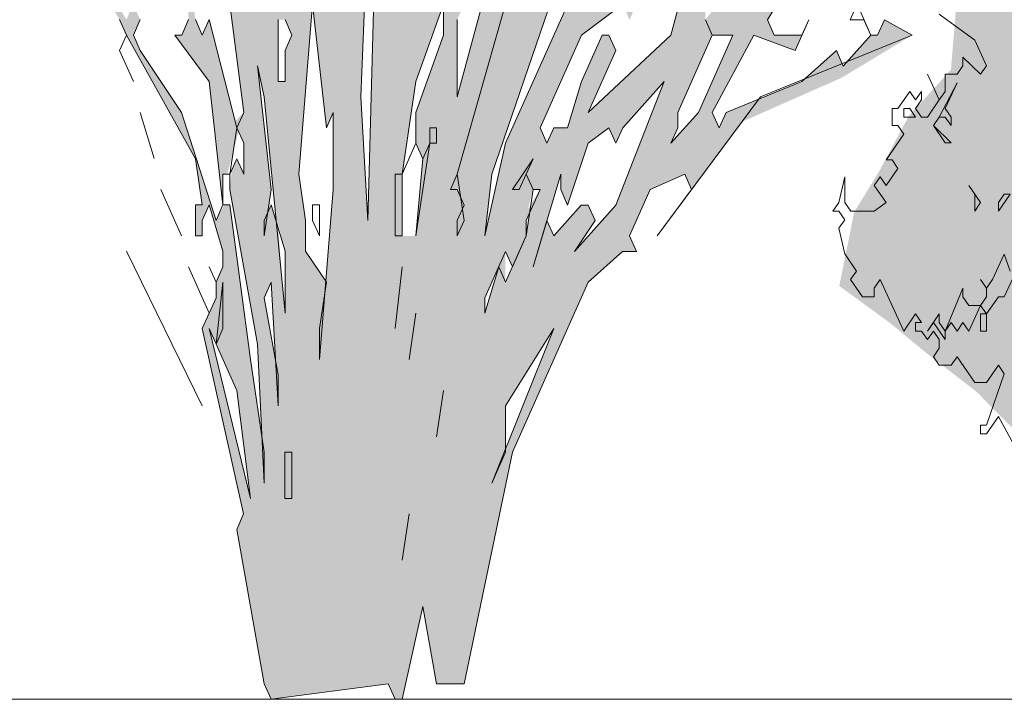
# Model space of a CAD drawing. Header units: metres. Extents: x -52 to 321, y -8 to 26.
# Tile 52 of 320: x -41.656 to -40.34, y 0 to 0.909. Entities that reach past the tile are written whole.
import ezdxf

# ---------------------------------------------------------------- set-up
doc = ezdxf.new("R2010")
doc.units = ezdxf.units.M
doc.header["$MEASUREMENT"] = 0
doc.linetypes.add('Strichlinie weit', pattern=[1.058333, 0.635, -0.423333])
for name, color, linetype in [('60 Auffüllung gesamt', 7, 'Continuous'), ('60 Pflanzen außen', 7, 'Continuous'), ('70 Kanal', 7, 'Continuous')]:
    doc.layers.add(name, color=color, linetype=linetype)

# ---------------------------------------------------------------- blocks, each defined once
blk = doc.blocks.new('Sträucher 27[12]_1', base_point=(-39.8733, 0))
at = {"layer": '60 Pflanzen außen', "linetype": 'Continuous', "lineweight": 0, "true_color": 0xffffff}
h = blk.add_hatch(color=7, dxfattribs=at)
h.paths.add_polyline_path([(-40.0433, 0), (-39.7955, 0), (-39.7614, 0.089), (-39.7342, 0.0462), (-39.6616, 0), (-39.6139, 0.0396), (-39.5413, 0), (-39.4937, 0.0363), (-39.5005, 0.0626), (-39.5073, 0.1448), (-39.4709, 0.1547), (-39.4551, 0.2369), (-39.4029, 0.2369), (-39.3779, 0.2993), (-39.3801, 0.4486), (-39.3574, 0.511), (-39.2803, 0.5044), (-39.2462, 0.5636), (-39.2621, 0.6228), (-39.253, 0.682), (-39.2167, 0.705), (-39.1773, 0.7937), (-39.2644, 0.9186), (-39.2439, 1.037), (-39.2666, 1.0797), (-39.2848, 1.1619), (-39.3487, 1.2737), (-39.3896, 1.2704), (-39.4168, 1.208), (-39.4736, 1.2343), (-39.4554, 1.2901), (-39.5348, 1.3559), (-39.6029, 1.3658), (-39.646, 1.3625), (-39.7096, 1.2803), (-39.6982, 1.3263), (-39.6823, 1.4282), (-39.7028, 1.4882), (-39.7777, 1.448), (-39.8185, 1.425), (-39.8571, 1.4882), (-39.9002, 1.4381), (-39.9433, 1.3757), (-39.9388, 1.3263), (-39.9297, 1.2409), (-39.9638, 1.2113), (-39.9887, 1.2968), (-40.0023, 1.3691), (-40.0387, 1.3494), (-40.0682, 1.2442), (-40.0999, 1.1521), (-40.1272, 1.231), (-40.1771, 1.2475), (-40.2588, 1.2113), (-40.286, 1.1114), (-40.3042, 1.0424), (-40.3973, 1.0062), (-40.4109, 0.8418), (-40.4676, 0.7794), (-40.5062, 0.7071), (-40.5403, 0.6512), (-40.5603, 0.5526), (-40.4926, 0.5032), (-40.445, 0.4638), (-40.3769, 0.4112), (-40.3247, 0.3586), (-40.2929, 0.3126), (-40.2612, 0.2008), (-40.1863, 0.2238), (-40.1114, 0.2271), (-40.0796, 0.1942), (-40.0456, 0.1416), (-40.0615, 0.0693)])
h.paths.add_polyline_path([(-39.7047, 0.2862), (-39.6162, 0.4275), (-39.5708, 0.4374), (-39.5776, 0.3881)], flags=0)
at = {"layer": '60 Pflanzen außen', "color": 8, "linetype": 'Continuous', "lineweight": 18}
for p, q in [((-40.4265, 0.9159), (-40.3791, 0.8815)), ((-40.3791, 0.8815), (-40.3633, 0.8472)), ((-40.3712, 0.8357), (-40.3949, 0.8586)), ((-40.3949, 0.8586), (-40.3949, 0.8472)), ((-40.3949, 0.8472), (-40.4028, 0.8357)), ((-40.3633, 0.8472), (-40.3712, 0.8357)), ((-40.4265, 0.8014), (-40.4423, 0.8357)), ((-40.4423, 0.8357), (-40.4265, 0.8014)), ((-40.4028, 0.8357), (-40.4186, 0.8357)), ((-40.4186, 0.8357), (-40.4186, 0.8128)), ((-40.4028, 0.8243), (-40.4265, 0.7785)), ((-40.4186, 0.7899), (-40.4028, 0.8243)), ((-40.466, 0.8128), (-40.4818, 0.79)), ((-40.4581, 0.8014), (-40.466, 0.8128)), ((-40.4502, 0.8128), (-40.4581, 0.8014)), ((-40.4502, 0.8014), (-40.4502, 0.8128)), ((-40.4186, 0.8128), (-40.4265, 0.8014)), ((-40.4581, 0.79), (-40.4502, 0.8014)), ((-40.4265, 0.8014), (-40.4423, 0.7785)), ((-40.4818, 0.79), (-40.4897, 0.79)), ((-40.4897, 0.79), (-40.4897, 0.7671)), ((-40.466, 0.79), (-40.4739, 0.79)), ((-40.4739, 0.79), (-40.4739, 0.7785)), ((-40.4739, 0.7785), (-40.4581, 0.7785)), ((-40.4581, 0.7785), (-40.466, 0.79)), ((-40.4502, 0.7785), (-40.4581, 0.79)), ((-40.4423, 0.7785), (-40.4502, 0.7785)), ((-40.4344, 0.7671), (-40.4265, 0.7785)), ((-40.4265, 0.7785), (-40.4344, 0.7671)), ((-40.4265, 0.7785), (-40.4186, 0.7785)), ((-40.4107, 0.7785), (-40.4186, 0.7899)), ((-40.4186, 0.7785), (-40.4107, 0.7671)), ((-40.4107, 0.7671), (-40.4107, 0.7785)), ((-40.4897, 0.7671), (-40.4818, 0.7671)), ((-40.4818, 0.7671), (-40.4739, 0.7556)), ((-40.4344, 0.7671), (-40.4107, 0.7442)), ((-40.4186, 0.7442), (-40.4344, 0.7671)), ((-40.4739, 0.7556), (-40.4976, 0.7213)), ((-40.4107, 0.7442), (-40.4186, 0.7442)), ((-40.4976, 0.7213), (-40.4897, 0.7213)), ((-40.4897, 0.7213), (-40.4818, 0.7098)), ((-40.5529, 0.6984), (-40.5609, 0.664)), ((-40.5529, 0.664), (-40.5529, 0.6984)), ((-40.5055, 0.6984), (-40.5134, 0.6869)), ((-40.4976, 0.6869), (-40.5055, 0.6984)), ((-40.4818, 0.7098), (-40.4976, 0.6869)), ((-40.5134, 0.6869), (-40.4976, 0.664)), ((-40.3712, 0.664), (-40.387, 0.6869)), ((-40.387, 0.6869), (-40.3791, 0.6755)), ((-40.3791, 0.6755), (-40.3791, 0.6526)), ((-40.3475, 0.6526), (-40.3317, 0.6755)), ((-40.3396, 0.6755), (-40.3475, 0.664)), ((-40.3317, 0.6755), (-40.3396, 0.6755)), ((-40.5609, 0.664), (-40.5688, 0.6526)), ((-40.545, 0.6526), (-40.5529, 0.664)), ((-40.4976, 0.664), (-40.5134, 0.6526)), ((-40.3791, 0.6526), (-40.3712, 0.664)), ((-40.3475, 0.664), (-40.3475, 0.6526)), ((-40.5688, 0.6526), (-40.5609, 0.6526)), ((-40.5609, 0.6526), (-40.553, 0.6411)), ((-40.5134, 0.6526), (-40.545, 0.6526)), ((-40.553, 0.6411), (-40.5609, 0.6297)), ((-40.5609, 0.6297), (-40.553, 0.5954)), ((-40.553, 0.5954), (-40.5372, 0.5725)), ((-40.3396, 0.5953), (-40.3554, 0.561)), ((-40.3317, 0.5724), (-40.3396, 0.5953)), ((-40.5372, 0.5725), (-40.5451, 0.561)), ((-40.3396, 0.5381), (-40.3238, 0.5724)), ((-40.5451, 0.561), (-40.5293, 0.5381)), ((-40.5134, 0.5496), (-40.5055, 0.561)), ((-40.5055, 0.561), (-40.4739, 0.4923)), ((-40.3633, 0.5495), (-40.3712, 0.561)), ((-40.3712, 0.561), (-40.3633, 0.5495)), ((-40.3554, 0.561), (-40.3633, 0.5495)), ((-40.5134, 0.5381), (-40.5134, 0.5496)), ((-40.3949, 0.5495), (-40.4186, 0.4923)), ((-40.3949, 0.5381), (-40.3949, 0.5495)), ((-40.3633, 0.5495), (-40.3633, 0.5381)), ((-40.5293, 0.5381), (-40.5134, 0.5381)), ((-40.387, 0.5266), (-40.3949, 0.5381)), ((-40.3633, 0.5381), (-40.3712, 0.5266)), ((-40.3633, 0.5152), (-40.3475, 0.5381)), ((-40.3475, 0.5381), (-40.3396, 0.5381)), ((-40.4739, 0.4923), (-40.4581, 0.5152)), ((-40.4581, 0.5152), (-40.4502, 0.5038)), ((-40.4265, 0.5152), (-40.4423, 0.4923)), ((-40.4265, 0.5038), (-40.4265, 0.5152)), ((-40.3712, 0.5266), (-40.387, 0.5266)), ((-40.387, 0.4923), (-40.3712, 0.5266)), ((-40.3712, 0.5266), (-40.3633, 0.5152)), ((-40.3633, 0.5152), (-40.3712, 0.5152)), ((-40.3712, 0.5152), (-40.3712, 0.4923)), ((-40.3633, 0.4923), (-40.3633, 0.5152)), ((-40.4502, 0.5038), (-40.4581, 0.5038)), ((-40.4581, 0.5038), (-40.4581, 0.4923)), ((-40.4423, 0.4923), (-40.4344, 0.5038)), ((-40.4344, 0.5038), (-40.4186, 0.4809)), ((-40.4186, 0.4923), (-40.4265, 0.5038)), ((-40.4186, 0.4923), (-40.4107, 0.5038)), ((-40.4107, 0.5038), (-40.4028, 0.4923)), ((-40.4028, 0.4923), (-40.3949, 0.5038)), ((-40.3949, 0.5038), (-40.387, 0.4923)), ((-40.4581, 0.4923), (-40.4502, 0.4923)), ((-40.4502, 0.4923), (-40.4423, 0.4809)), ((-40.4423, 0.4809), (-40.4344, 0.4923)), ((-40.4344, 0.4923), (-40.4265, 0.4809)), ((-40.4186, 0.4809), (-40.4186, 0.4923)), ((-40.3712, 0.4923), (-40.3633, 0.4923)), ((-40.4265, 0.4809), (-40.4265, 0.4694)), ((-40.4265, 0.4694), (-40.4344, 0.458)), ((-40.4344, 0.458), (-40.4265, 0.4465)), ((-40.4107, 0.4465), (-40.4028, 0.458)), ((-40.4028, 0.458), (-40.3791, 0.4236)), ((-40.4265, 0.4465), (-40.4107, 0.4465)), ((-40.3633, 0.4236), (-40.3475, 0.4465)), ((-40.3396, 0.4351), (-40.3633, 0.3664)), ((-40.3475, 0.4465), (-40.3396, 0.4351)), ((-40.3791, 0.4236), (-40.3633, 0.4236)), ((-40.3633, 0.3549), (-40.3475, 0.3778)), ((-40.3475, 0.3778), (-40.3159, 0.3206)), ((-40.3633, 0.3664), (-40.3712, 0.3664)), ((-40.3712, 0.3664), (-40.3712, 0.3549)), ((-40.3712, 0.3549), (-40.3633, 0.3549))]:
    blk.add_line(p, q, dxfattribs=at)
blk = doc.blocks.new('Sträucher 27[13]_1', base_point=(-41.0105, 0))
at = {"layer": '60 Pflanzen außen', "linetype": 'Continuous', "lineweight": 0, "true_color": 0xffffff}
h = blk.add_hatch(color=7, dxfattribs=at)
h.paths.add_polyline_path([(-40.3615, 1.1979), (-40.4168, 1.1773), (-40.4444, 1.1566), (-40.4537, 1.1773), (-40.426, 1.2393), (-40.4721, 1.1566), (-40.5274, 1.1153), (-40.5458, 1.1153), (-40.5643, 1.0947), (-40.5735, 1.1153), (-40.5458, 1.198), (-40.4997, 1.3219), (-40.5366, 1.2806), (-40.5366, 1.2393), (-40.5458, 1.2186), (-40.5827, 1.1153), (-40.6103, 1.074), (-40.6196, 1.0947), (-40.6103, 1.1153), (-40.638, 1.074), (-40.6472, 1.0533), (-40.6564, 1.074), (-40.6841, 1.074), (-40.7025, 1.0327), (-40.7117, 1.0534), (-40.7025, 1.1153), (-40.6748, 1.1566), (-40.5182, 1.3632), (-40.4997, 1.3632), (-40.4629, 1.4252), (-40.4168, 1.5285), (-40.3891, 1.6111), (-40.3891, 1.6318), (-40.3983, 1.6318), (-40.4075, 1.5698), (-40.4905, 1.4046), (-40.5089, 1.3839), (-40.6288, 1.2599), (-40.6564, 1.2599), (-40.6472, 1.2393), (-40.6933, 1.136), (-40.7117, 1.136), (-40.7117, 1.0947), (-40.7301, 1.0947), (-40.7209, 1.074), (-40.7209, 1.0534), (-40.7301, 1.0327), (-40.7394, 1.0534), (-40.767, 1.012), (-40.7854, 1.012), (-40.7947, 1.0327), (-40.8131, 0.9914), (-40.8868, 0.9294), (-40.896, 0.9501), (-40.8315, 1.0534), (-40.8223, 1.0534), (-40.8315, 1.074), (-40.7854, 1.1773), (-40.7301, 1.2186), (-40.6011, 1.4252), (-40.6103, 1.4459), (-40.5642, 1.5492), (-40.555, 1.5492), (-40.5642, 1.5698), (-40.5458, 1.6525), (-40.5089, 1.7351), (-40.5181, 1.7558), (-40.5181, 1.7971), (-40.4905, 1.8591), (-40.4905, 1.8901), (-40.4997, 1.8591), (-40.5089, 1.8384), (-40.5181, 1.8591), (-40.5458, 1.8384), (-40.5273, 1.8384), (-40.5181, 1.8178), (-40.5273, 1.7145), (-40.555, 1.6318), (-40.5642, 1.6318), (-40.5734, 1.6525), (-40.6287, 1.6112), (-40.6564, 1.5698), (-40.684, 1.5699), (-40.6748, 1.5492), (-40.7209, 1.4666), (-40.7301, 1.4872), (-40.7024, 1.5699), (-40.7301, 1.5079), (-40.7393, 1.5285), (-40.6932, 1.6318), (-40.7024, 1.6525), (-40.7117, 1.6732), (-40.7024, 1.6732), (-40.7024, 1.7558), (-40.7116, 1.7558), (-40.7116, 1.7351), (-40.7209, 1.7145), (-40.7117, 1.6938), (-40.7485, 1.5492), (-40.8407, 1.3219), (-40.8499, 1.3426), (-40.8499, 1.3633), (-40.8223, 1.4252), (-40.8315, 1.4459), (-40.8223, 1.5492), (-40.8069, 1.6066), (-40.7669, 1.7558), (-40.7485, 1.7558), (-40.7024, 1.9417), (-40.7024, 1.9624), (-40.7116, 1.9417), (-40.7208, 1.9211), (-40.7762, 1.7558), (-40.7854, 1.7765), (-40.7762, 1.7971), (-40.7762, 1.8178), (-40.7854, 1.8384), (-40.7669, 1.9211), (-40.7208, 2.0244), (-40.7669, 1.9831), (-40.6747, 2.2516), (-40.6932, 2.2516), (-40.73, 2.169), (-40.754, 2.0938), (-40.7577, 2.0864), (-40.7608, 2.0726), (-40.7761, 2.0244), (-40.7761, 2.0037), (-40.7761, 1.9417), (-40.7946, 1.9004), (-40.8038, 1.9211), (-40.8038, 1.9624), (-40.7946, 1.9831), (-40.8038, 2.0037), (-40.7946, 2.0657), (-40.7946, 2.0726), (-40.8038, 2.045), (-40.813, 2.1897), (-40.813, 2.2723), (-40.8288, 2.1129), (-40.8222, 2.1277), (-40.813, 2.0657), (-40.813, 1.9831), (-40.8222, 1.9624), (-40.8314, 1.9831), (-40.8038, 1.9004), (-40.8038, 1.8591), (-40.813, 1.8384), (-40.7946, 1.7558), (-40.8038, 1.6732), (-40.8407, 1.5492), (-40.8683, 1.5492), (-40.8591, 1.6732), (-40.8591, 1.6938), (-40.8775, 1.5699), (-40.9052, 1.5079), (-40.9236, 1.5079), (-40.896, 1.6319), (-40.896, 1.6525), (-40.9328, 1.5286), (-40.9605, 1.4459), (-40.9789, 1.5079), (-40.9605, 1.5699), (-40.9421, 1.6112), (-40.9328, 1.6112), (-40.9421, 1.6319), (-40.896, 1.7971), (-40.8683, 2.0244), (-40.8591, 2.0244), (-40.8591, 2.1277), (-40.8683, 2.1277), (-40.8683, 2.0864), (-40.9144, 1.9418), (-40.9605, 1.7558), (-40.9697, 1.7765), (-40.9973, 1.6112), (-41.0434, 1.4459), (-41.0527, 1.4253), (-41.0619, 1.4459), (-41.0434, 1.6319), (-40.9881, 1.8798), (-40.9789, 1.9004), (-40.9697, 1.8798), (-40.9697, 1.8178), (-40.942, 2.0451), (-40.942, 2.107), (-40.9881, 1.9004), (-41.0619, 1.5492), (-41.0665, 1.4459), (-41.0711, 1.3426), (-41.0803, 1.322), (-41.0895, 1.3426), (-41.0711, 1.6112), (-41.0803, 1.6319), (-41.0711, 1.7352), (-41.0526, 1.7765), (-41.0342, 1.8178), (-40.9697, 2.107), (-40.942, 2.2103), (-40.942, 2.231), (-40.9973, 2.0451), (-41.0065, 2.0657), (-41.0065, 2.107), (-41.024, 1.9117), (-41.0618, 1.7765), (-41.0618, 1.8591), (-41.071, 1.8798), (-41.0434, 2.1897), (-41.0526, 2.2723), (-41.071, 1.9831), (-41.0803, 1.9624), (-41.0711, 1.7971), (-41.0803, 1.6732), (-41.0895, 1.6525), (-41.0987, 1.7972), (-41.0987, 1.8798), (-41.1079, 1.5699), (-41.1264, 1.5286), (-41.1448, 1.5906), (-41.1356, 1.6939), (-41.154, 1.8591), (-41.1448, 1.9418), (-41.1737, 2.1041), (-41.1816, 2.231), (-41.1908, 2.2517), (-41.1816, 2.1484), (-41.1816, 2.0864), (-41.154, 1.9831), (-41.1632, 1.9005), (-41.154, 1.8178), (-41.1632, 1.6939), (-41.154, 1.6939), (-41.1448, 1.6525), (-41.1506, 1.5609), (-41.154, 1.5079), (-41.1448, 1.4873), (-41.1633, 1.322), (-41.1725, 1.3013), (-41.1817, 1.322), (-41.1909, 1.3013), (-41.1817, 1.2807), (-41.1817, 1.26), (-41.1909, 1.2393), (-41.2001, 1.2393), (-41.2124, 1.3358), (-41.2093, 1.3013), (-41.2186, 1.2187), (-41.2093, 1.2393), (-41.2001, 1.2187), (-41.2001, 1.1567), (-41.2094, 1.136), (-41.214, 1.1464), (-41.2002, 1.0534), (-41.2278, 0.9914), (-41.2412, 1.0365), (-41.237, 0.9708), (-41.237, 0.9501), (-41.2462, 0.9294), (-41.2647, 1.0121), (-41.2554, 1.1774), (-41.2646, 1.5286), (-41.2554, 1.5492), (-41.2462, 1.5492), (-41.2278, 1.4666), (-41.2554, 1.6112), (-41.2277, 1.7972), (-41.2185, 1.7972), (-41.2185, 1.8591), (-41.2277, 1.8798), (-41.2093, 1.9418), (-41.2001, 1.9211), (-41.1816, 1.9831), (-41.1816, 2.0244), (-41.1908, 2.0244), (-41.2093, 1.9624), (-41.2369, 2.0244), (-41.2277, 1.9211), (-41.2554, 1.6732), (-41.2646, 1.7579), (-41.2738, 1.9232), (-41.283, 1.9211), (-41.2717, 1.7565), (-41.2738, 1.7558), (-41.2707, 1.7421), (-41.2646, 1.6525), (-41.2554, 1.6319), (-41.2738, 1.5286), (-41.2738, 1.4873), (-41.2646, 1.4666), (-41.2738, 1.4459), (-41.2646, 1.3013), (-41.2646, 1.2807), (-41.2739, 1.26), (-41.3015, 1.3633), (-41.3015, 1.4666), (-41.3199, 1.5079), (-41.3107, 1.5286), (-41.3199, 1.5906), (-41.3568, 1.7249), (-41.3779, 1.8018), (-41.3752, 1.9005), (-41.3752, 2.0658), (-41.3936, 2.1691), (-41.389, 1.8695), (-41.3936, 1.8592), (-41.412, 1.9005), (-41.3783, 1.7869), (-41.3752, 1.7765), (-41.3936, 1.7145), (-41.4213, 1.8592), (-41.4489, 2.0038), (-41.4581, 2.0451), (-41.5226, 2.2517), (-41.4673, 2.0038), (-41.4489, 1.9625), (-41.4581, 1.9418), (-41.495, 1.9969), (-41.4397, 1.9005), (-41.3936, 1.6939), (-41.3936, 1.6732), (-41.4028, 1.6526), (-41.4489, 1.7972), (-41.3844, 1.5906), (-41.3844, 1.5699), (-41.3936, 1.5493), (-41.4766, 1.6939), (-41.4305, 1.5906), (-41.4029, 1.4253), (-41.3568, 1.2187), (-41.3292, 0.9501), (-41.3384, 0.9295), (-41.3568, 0.9708), (-41.366, 1.0741), (-41.4029, 1.1774), (-41.4397, 1.4046), (-41.5227, 1.5906), (-41.5227, 1.5493), (-41.4397, 1.322), (-41.4397, 1.2807), (-41.4213, 1.2394), (-41.4213, 1.2187), (-41.4305, 1.198), (-41.4397, 1.2187), (-41.3845, 1.0328), (-41.3845, 1.0121), (-41.3937, 0.9914), (-41.433, 1.0383), (-41.4305, 1.0741), (-41.4582, 1.1567), (-41.5227, 1.384), (-41.5135, 1.4046), (-41.6332, 1.6732), (-41.6517, 1.6732), (-41.6332, 1.6319), (-41.6332, 1.6113), (-41.6056, 1.5699), (-41.5319, 1.4047), (-41.4935, 1.2512), (-41.4766, 1.1567), (-41.4674, 1.1361), (-41.4582, 1.0947), (-41.4398, 1.0534), (-41.449, 1.0328), (-41.5077, 1.1763), (-41.5411, 1.322), (-41.5964, 1.4253), (-41.5503, 1.2807), (-41.5377, 1.2497), (-41.4858, 1.0947), (-41.4951, 1.0741), (-41.5364, 1.127), (-41.6333, 1.3633), (-41.6333, 1.3427), (-41.6148, 1.26), (-41.5596, 1.1567), (-41.5503, 1.1361), (-41.5708, 1.1131), (-41.578, 1.1154), (-41.6056, 1.0741), (-41.6333, 1.0121), (-41.5882, 1.0761), (-41.5563, 1.1085), (-41.5135, 1.0947), (-41.4582, 1.0121), (-41.449, 0.9914), (-41.4306, 0.9295), (-41.4306, 0.9088), (-41.4398, 0.8881), (-41.449, 0.8881), (-41.4029, 0.8262), (-41.3845, 0.6609), (-41.3845, 0.7022), (-41.3786, 0.7022), (-41.3634, 0.7603), (-41.3568, 0.7435), (-41.3569, 0.7022), (-41.3661, 0.7229), (-41.3723, 0.7089), (-41.3753, 0.6815), (-41.3384, 0.4749), (-41.3323, 0.351), (-41.3477, 0.4543), (-41.3753, 0.6609), (-41.3827, 0.6609), (-41.3937, 0.6402), (-41.4398, 0.7848), (-41.4951, 0.8675), (-41.5043, 0.8881), (-41.4951, 0.9088), (-41.5043, 0.9295), (-41.5135, 0.9088), (-41.5504, 0.9708), (-41.5504, 0.9915), (-41.5596, 0.9708), (-41.5227, 0.9088), (-41.5135, 0.8881), (-41.4214, 0.7229), (-41.4122, 0.6609), (-41.4214, 0.6609), (-41.4214, 0.6196), (-41.4122, 0.6196), (-41.4122, 0.6402), (-41.4029, 0.6609), (-41.3845, 0.5989), (-41.3845, 0.5782), (-41.3937, 0.5576), (-41.3937, 0.5369), (-41.4029, 0.5163), (-41.4122, 0.4956), (-41.3569, 0.2477), (-41.3661, 0.227), (-41.3293, 0.0204), (-41.3201, -0.0003), (-41.1634, 0.0204), (-41.1542, -0.0003), (-41.145, -0.0003), (-41.1173, 0.1237), (-41.0989, 0.0204), (-41.062, 0.0204), (-40.9975, 0.3303), (-40.8961, 0.5575), (-40.85, 0.5988), (-40.8316, 0.5988), (-40.8408, 0.6195), (-40.8131, 0.6815), (-40.767, 0.7021), (-40.7578, 0.6815), (-40.6903, 0.7722), (-40.557, 0.8311), (-40.4629, 0.888), (-40.4998, 0.9087), (-40.509, 0.8881), (-40.5182, 0.8881), (-40.5551, 0.8467), (-40.5643, 0.8674), (-40.6104, 0.8261), (-40.6677, 0.8027), (-40.7117, 0.7848), (-40.721, 0.7641), (-40.7302, 0.7848), (-40.6749, 0.8881), (-40.6196, 0.8674), (-40.6104, 0.8881), (-40.6472, 0.8881), (-40.6564, 0.9087), (-40.6196, 0.9707), (-40.5919, 0.9707), (-40.5827, 0.95), (-40.5827, 0.9294), (-40.5735, 0.95), (-40.5551, 0.95), (-40.6103, 0.9914), (-40.6196, 1.012), (-40.5919, 1.074), (-40.5735, 1.074), (-40.4721, 1.136), (-40.4629, 1.1153), (-40.4076, 1.1566), (-40.3707, 1.1773)])
h.paths.add_polyline_path([(-40.6334, 1.4563), (-40.6472, 1.4872), (-40.6656, 1.4459), (-40.6748, 1.4459), (-40.684, 1.4666), (-40.6932, 1.4459), (-40.7485, 1.3839), (-40.7578, 1.4046), (-40.7762, 1.4046), (-40.7854, 1.3839), (-40.7762, 1.3633), (-40.7854, 1.3633), (-40.8223, 1.3219), (-40.7946, 1.3839), (-40.7485, 1.4666), (-40.7209, 1.4459), (-40.6103, 1.6112), (-40.5826, 1.6112), (-40.5826, 1.5905)], flags=0)
h.paths.add_polyline_path([(-40.6287, 1.4459), (-40.638, 1.4252), (-40.6656, 1.3426), (-40.7578, 1.2186), (-40.7578, 1.2393), (-40.767, 1.26), (-40.7762, 1.2393), (-40.7762, 1.26), (-40.7485, 1.3426), (-40.7209, 1.3633), (-40.7117, 1.3426), (-40.684, 1.4046), (-40.6486, 1.4046), (-40.63, 1.4488)], flags=0)
h.paths.add_polyline_path([(-40.6472, 1.012), (-40.6564, 1.012), (-40.7394, 0.9087), (-40.7394, 0.9294), (-40.7117, 0.9707), (-40.7209, 0.9914), (-40.7117, 1.012), (-40.6841, 1.012), (-40.6564, 1.0327)], flags=0)
h.paths.add_polyline_path([(-40.7025, 0.8881), (-40.7486, 0.7848), (-40.7855, 0.7435), (-40.7763, 0.7641), (-40.7762, 0.7848), (-40.7302, 0.8881)], flags=0)
h.paths.add_polyline_path([(-40.7855, 0.8881), (-40.8961, 0.7848), (-40.8592, 0.8674), (-40.8684, 0.8881), (-40.8776, 0.8881), (-40.9053, 0.8261), (-40.9237, 0.7641), (-40.9421, 0.7641), (-40.9514, 0.7435), (-40.9606, 0.7641), (-40.9053, 0.8881), (-40.85, 0.9294), (-40.8407, 0.9087), (-40.8131, 0.9707), (-40.7854, 0.9707), (-40.7578, 0.9914)], flags=0)
h.paths.add_polyline_path([(-40.7854, 1.2806), (-40.8223, 1.1773), (-40.9052, 1.074), (-40.8684, 1.1567), (-40.8776, 1.1773), (-40.8776, 1.198), (-40.8591, 1.2393), (-40.8591, 1.2186), (-40.8499, 1.198), (-40.8407, 1.2186), (-40.7854, 1.3013)], flags=0)
h.paths.add_polyline_path([(-40.8592, 0.6608), (-40.9145, 0.5989), (-40.8869, 0.6402), (-40.8961, 0.6608), (-40.9053, 0.6608), (-40.9421, 0.6195), (-40.9514, 0.6402), (-40.9329, 0.7022), (-40.9329, 0.6815), (-40.9237, 0.6608), (-40.8961, 0.7435), (-40.8684, 0.7641), (-40.8592, 0.7435), (-40.85, 0.7641), (-40.7947, 0.8261)], flags=0)
h.paths.add_polyline_path([(-40.8407, 1.4666), (-40.896, 1.4046), (-40.8868, 1.3839), (-40.8591, 1.3839), (-40.9144, 1.1773), (-40.979, 0.9707), (-40.9974, 0.9707), (-40.979, 1.1773), (-40.9421, 1.3426), (-40.9513, 1.3633), (-40.9605, 1.3426), (-40.9605, 1.4046), (-40.9329, 1.4666), (-40.896, 1.5079), (-40.8868, 1.4872), (-40.8683, 1.5285), (-40.8591, 1.5285), (-40.8591, 1.4872), (-40.8499, 1.4666), (-40.8407, 1.4872), (-40.8315, 1.5492)], flags=0)
h.paths.add_polyline_path([(-40.8499, 1.0947), (-40.8776, 1.0327), (-41.0066, 0.7435), (-41.0343, 0.6195), (-41.0251, 0.7022), (-40.9329, 0.9707)], flags=0)
h.paths.add_polyline_path([(-40.9144, 1.7765), (-40.9605, 1.6732), (-40.9513, 1.6525), (-40.9697, 1.6112), (-40.9697, 1.6319), (-40.9605, 1.6525), (-40.9697, 1.6732), (-40.8775, 2.045)], flags=0)
h.paths.add_polyline_path([(-41.0067, 0.3349), (-41.0067, 0.3923), (-40.9422, 0.4956)], flags=0)
h.paths.add_polyline_path([(-40.9766, 0.6552), (-40.9698, 0.6815), (-40.9606, 0.6815)], flags=0)
h.paths.add_polyline_path([(-40.979, 0.6195), (-40.979, 0.6402), (-40.9744, 0.6505)], flags=0)
h.paths.add_polyline_path([(-41.0066, 1.2806), (-41.0711, 1.1154), (-41.025, 1.26), (-41.025, 1.3013), (-40.9789, 1.4046)], flags=0)
h.paths.add_polyline_path([(-40.9881, 1.5286), (-41.0619, 1.2806), (-41.0619, 1.322), (-40.9974, 1.5492)], flags=0)
h.paths.add_polyline_path([(-41.0158, 1.0121), (-41.0712, 0.8055), (-41.0711, 0.9088), (-41.0158, 1.0327), (-41.0343, 1.074), (-41.0619, 0.9914), (-41.0619, 1.0534), (-41.0527, 1.074), (-40.9974, 1.2187)], flags=0)
h.paths.add_polyline_path([(-40.9974, 0.5782), (-41.0067, 0.5575), (-41.0067, 0.5989)], flags=0)
h.paths.add_polyline_path([(-41.0159, 0.5782), (-41.0343, 0.5162), (-41.0343, 0.5369)], flags=0)
h.paths.add_polyline_path([(-41.0803, 1.2393), (-41.0896, 1.1154), (-41.1264, 0.9501)], flags=0)
h.paths.add_polyline_path([(-41.0987, 1.5079), (-41.0895, 1.4872), (-41.1172, 1.2187), (-41.1541, 1.0327), (-41.1448, 1.2807), (-41.1172, 1.384), (-41.1264, 1.4046), (-41.1264, 1.4459), (-41.0911, 1.5843), (-41.0895, 1.5699)], flags=0)
h.paths.add_polyline_path([(-41.1264, 0.7848), (-41.1265, 0.7435), (-41.1172, 0.7228), (-41.1265, 0.6195), (-41.1449, 0.6195), (-41.1449, 0.7022), (-41.1264, 0.8261), (-41.0896, 0.9294), (-41.0896, 0.8881)], flags=0)
h.paths.add_polyline_path([(-41.1633, 1.1774), (-41.1633, 1.0947), (-41.1725, 1.0947), (-41.1817, 1.1154), (-41.1725, 1.136), (-41.1725, 1.1774)], flags=0)
h.paths.add_polyline_path([(-41.1817, 0.9708), (-41.191, 0.6402), (-41.2002, 0.8055), (-41.1909, 1.0327)], flags=0)
h.paths.add_polyline_path([(-41.237, 0.7848), (-41.237, 0.6815), (-41.247, 0.5587), (-41.2739, 0.5989), (-41.2739, 0.6402), (-41.2831, 0.7022), (-41.2647, 0.9294), (-41.2463, 0.7642)], flags=0)
h.paths.add_polyline_path([(-41.2831, 0.9501), (-41.2923, 0.9294), (-41.3107, 0.9708), (-41.3199, 1.1361), (-41.3107, 1.1567), (-41.3199, 1.1774), (-41.3199, 1.3633), (-41.2923, 1.198)], flags=0)
h.paths.add_polyline_path([(-41.3015, 0.8675), (-41.3015, 0.8261), (-41.3108, 0.8261), (-41.3108, 0.9088), (-41.3015, 0.9088), (-41.2923, 0.8881)], flags=0)
h.paths.add_polyline_path([(-41.3016, 0.5162), (-41.3111, 0.6378), (-41.3016, 0.5989)], flags=0)
h.paths.add_polyline_path([(-41.32, 0.6609), (-41.3246, 0.6505), (-41.32, 0.6815), (-41.3384, 0.8468), (-41.3292, 0.8055), (-41.3132, 0.638)], flags=0)
h.paths.add_polyline_path([(-41.3292, 0.5369), (-41.32, 0.5576), (-41.3141, 0.4524)], flags=0)
h.paths.add_polyline_path([(-41.3199, 1.4046), (-41.366, 1.5493), (-41.3752, 1.6319), (-41.366, 1.6526), (-41.3752, 1.6732), (-41.3752, 1.7145), (-41.366, 1.7352)], flags=0)
h.paths.add_polyline_path([(-41.3292, 0.6196), (-41.3293, 0.6183), (-41.3296, 0.6296)], flags=0)
h.paths.add_polyline_path([(-41.3568, 1.4666), (-41.3476, 1.4253), (-41.3384, 1.1361)], flags=0)
h.paths.add_polyline_path([(-41.3477, 0.2683), (-41.403, 0.4956), (-41.3937, 0.4749), (-41.3661, 0.413)], flags=0)
h.paths.add_polyline_path([(-41.3568, 0.7848), (-41.3682, 0.7726), (-41.4029, 0.9088), (-41.4121, 0.8881), (-41.4213, 0.9088), (-41.4306, 0.9914), (-41.4121, 0.9295), (-41.4029, 0.9501), (-41.4029, 0.9708), (-41.3753, 0.9295)], flags=0)
h.paths.add_polyline_path([(-41.4121, 1.5493), (-41.3844, 1.5079), (-41.3783, 1.3978)], flags=0)
at = {"layer": '60 Pflanzen außen', "color": 8, "linetype": 'Continuous', "lineweight": 18}
for p, q in [((-41.1908, 1.0327), (-41.2, 0.8055)), ((-41.0065, 0.7435), (-40.8775, 1.0327)), ((-41.071, 0.8055), (-41.0157, 1.012)), ((-40.7853, 0.8881), (-40.7577, 0.9914)), ((-41.1908, 0.6402), (-41.1816, 0.9707)), ((-40.9328, 0.9707), (-41.025, 0.7021)), ((-40.6563, 0.9087), (-40.6194, 0.9707)), ((-41.3567, 0.7848), (-41.3751, 0.9294)), ((-41.2645, 0.9294), (-41.283, 0.7022)), ((-41.2461, 0.7642), (-41.2645, 0.9294)), ((-41.0894, 0.9294), (-41.1263, 0.8261)), ((-41.0894, 0.8881), (-41.0894, 0.9294)), ((-41.071, 0.7022), (-41.0065, 0.9294)), ((-41.0065, 0.9294), (-41.071, 0.7022)), ((-40.8498, 0.9294), (-40.9051, 0.8881)), ((-40.5365, 0.9294), (-40.5457, 0.9087)), ((-40.5181, 0.888), (-40.5365, 0.9294)), ((-41.5226, 0.9088), (-41.5134, 0.8881)), ((-41.5042, 0.8881), (-41.4949, 0.9088)), ((-41.4304, 0.9088), (-41.4396, 0.8881)), ((-41.4212, 0.9088), (-41.412, 0.8881)), ((-41.412, 0.8881), (-41.4028, 0.9088)), ((-41.4028, 0.9088), (-41.3659, 0.7642)), ((-41.3106, 0.9088), (-41.3106, 0.8261)), ((-41.2922, 0.8881), (-41.3014, 0.9088)), ((-41.071, 0.9088), (-41.071, 0.8055)), ((-40.7392, 0.9087), (-40.73, 0.8881)), ((-40.73, 0.8881), (-40.7392, 0.9087)), ((-40.6471, 0.8881), (-40.6563, 0.9087)), ((-40.6194, 0.8674), (-40.601, 0.9087)), ((-40.601, 0.9087), (-40.6102, 0.888)), ((-40.5457, 0.9087), (-40.5273, 0.9087)), ((-40.5273, 0.9087), (-40.5181, 0.888)), ((-40.4996, 0.9087), (-40.5089, 0.888)), ((-40.4628, 0.888), (-40.4996, 0.9087)), ((-41.5134, 0.8881), (-41.5226, 0.8675)), ((-41.5226, 0.8675), (-41.5134, 0.8881)), ((-41.5134, 0.8881), (-41.4212, 0.7228)), ((-41.4949, 0.8675), (-41.5042, 0.8881)), ((-41.4396, 0.8881), (-41.4489, 0.8881)), ((-41.4489, 0.8881), (-41.4028, 0.8261)), ((-41.3014, 0.8675), (-41.2922, 0.8881)), ((-41.1263, 0.7848), (-41.0894, 0.8881)), ((-40.9051, 0.8881), (-40.9604, 0.7641)), ((-40.9051, 0.8261), (-40.8775, 0.8881)), ((-40.8959, 0.7848), (-40.7853, 0.8881)), ((-40.8775, 0.8881), (-40.8683, 0.8881)), ((-40.8683, 0.8881), (-40.8591, 0.8674)), ((-40.73, 0.8881), (-40.7761, 0.7848)), ((-40.7485, 0.7848), (-40.7024, 0.8881)), ((-40.73, 0.7848), (-40.6747, 0.8881)), ((-40.7024, 0.8881), (-40.73, 0.8881)), ((-40.6747, 0.8881), (-40.6194, 0.8674)), ((-40.6655, 0.8054), (-40.4628, 0.888)), ((-40.6102, 0.888), (-40.6471, 0.8881)), ((-40.5181, 0.888), (-40.5549, 0.8467)), ((-40.5089, 0.888), (-40.5181, 0.888)), ((-41.5226, 0.8675), (-41.5042, 0.8262)), ((-41.5042, 0.8262), (-41.5226, 0.8675)), ((-41.4397, 0.7848), (-41.4949, 0.8675)), ((-41.3014, 0.8261), (-41.3014, 0.8675)), ((-40.8591, 0.8674), (-40.8959, 0.7848)), ((-40.5641, 0.8674), (-40.6102, 0.8261)), ((-40.5549, 0.8467), (-40.5641, 0.8674)), ((-41.3291, 0.8055), (-41.3383, 0.8468)), ((-41.3383, 0.8468), (-41.3199, 0.6815)), ((-41.4028, 0.8261), (-41.3844, 0.6609)), ((-41.3106, 0.8261), (-41.3014, 0.8261)), ((-41.1263, 0.8261), (-41.1448, 0.7022)), ((-40.9236, 0.7641), (-40.9051, 0.8261)), ((-40.8591, 0.6608), (-40.7945, 0.8261)), ((-40.7945, 0.8261), (-40.8498, 0.7641)), ((-40.6102, 0.8261), (-40.7116, 0.7848)), ((-41.3014, 0.5162), (-41.3291, 0.8055)), ((-41.2, 0.8055), (-41.1908, 0.6402)), ((-40.8038, 0.6195), (-40.6655, 0.8054)), ((-41.495, 0.7848), (-41.4765, 0.7229)), ((-41.4765, 0.7229), (-41.495, 0.7848)), ((-41.3936, 0.6402), (-41.4397, 0.7848)), ((-41.3659, 0.7642), (-41.3567, 0.7848)), ((-41.2369, 0.7848), (-41.2461, 0.7642)), ((-41.2369, 0.6815), (-41.2369, 0.7848)), ((-41.1263, 0.7435), (-41.1263, 0.7848)), ((-40.7853, 0.7434), (-40.7485, 0.7848)), ((-40.7761, 0.7848), (-40.7761, 0.7641)), ((-40.7208, 0.7641), (-40.73, 0.7848)), ((-40.7116, 0.7848), (-40.7208, 0.7641)), ((-41.3659, 0.7642), (-41.3752, 0.7022)), ((-41.3567, 0.7435), (-41.3659, 0.7642)), ((-41.0987, 0.7641), (-41.1079, 0.7641)), ((-41.1079, 0.7641), (-41.1079, 0.7435)), ((-41.0987, 0.7435), (-41.0987, 0.7641)), ((-40.9604, 0.7641), (-40.9512, 0.7435)), ((-40.9512, 0.7435), (-40.942, 0.7641)), ((-40.942, 0.7641), (-40.9236, 0.7641)), ((-40.8683, 0.7641), (-40.8959, 0.7435)), ((-40.8591, 0.7435), (-40.8683, 0.7641)), ((-40.8498, 0.7641), (-40.8591, 0.7435)), ((-40.7761, 0.7641), (-40.7853, 0.7434)), ((-41.3567, 0.7022), (-41.3567, 0.7435)), ((-41.1448, 0.7022), (-41.1263, 0.7435)), ((-41.1263, 0.7435), (-41.1171, 0.7228)), ((-41.1263, 0.6195), (-41.1079, 0.7435)), ((-41.1171, 0.7228), (-41.1263, 0.7435)), ((-41.1079, 0.7435), (-41.1171, 0.7228)), ((-41.1079, 0.7435), (-41.0987, 0.7435)), ((-41.0342, 0.6195), (-41.0065, 0.7435)), ((-40.8959, 0.7435), (-40.9236, 0.6608)), ((-41.4212, 0.7228), (-41.412, 0.6609)), ((-41.3752, 0.7022), (-41.3659, 0.7228)), ((-41.3659, 0.7228), (-41.3567, 0.7022)), ((-41.1171, 0.7228), (-41.1263, 0.6195)), ((-40.9697, 0.7228), (-40.9973, 0.6815)), ((-40.9789, 0.7021), (-40.9697, 0.7228)), ((-41.3752, 0.7022), (-41.3844, 0.7022)), ((-41.3844, 0.7022), (-41.3844, 0.6609)), ((-41.3752, 0.6815), (-41.3752, 0.7022)), ((-41.283, 0.7022), (-41.2738, 0.6402)), ((-41.1448, 0.7022), (-41.154, 0.7022)), ((-41.154, 0.7022), (-41.154, 0.6195)), ((-41.1448, 0.6195), (-41.1448, 0.7022)), ((-41.071, 0.7022), (-41.0803, 0.6815)), ((-41.0618, 0.6402), (-41.071, 0.7022)), ((-41.025, 0.7021), (-41.0342, 0.6195)), ((-40.9881, 0.6815), (-40.9789, 0.7021)), ((-40.9789, 0.7021), (-40.9697, 0.6815)), ((-40.9697, 0.6815), (-40.9789, 0.7021)), ((-40.9328, 0.7021), (-40.9697, 0.5782)), ((-40.9328, 0.6815), (-40.9328, 0.7021)), ((-40.813, 0.6815), (-40.7669, 0.7021)), ((-40.7669, 0.7021), (-40.7577, 0.6815)), ((-41.4673, 0.6815), (-41.4397, 0.6195)), ((-41.4397, 0.6195), (-41.4673, 0.6815)), ((-41.3383, 0.4749), (-41.3752, 0.6815)), ((-41.3199, 0.6815), (-41.3291, 0.6195)), ((-41.2554, 0.4543), (-41.2369, 0.6815)), ((-41.0803, 0.6815), (-41.071, 0.6815)), ((-41.071, 0.6815), (-41.0618, 0.6608)), ((-40.9973, 0.6815), (-40.9881, 0.6815)), ((-40.9697, 0.6815), (-40.9789, 0.6195)), ((-40.9789, 0.6402), (-40.9604, 0.6815)), ((-40.9604, 0.6815), (-40.9697, 0.6815)), ((-40.9236, 0.6608), (-40.9328, 0.6815)), ((-40.8406, 0.6195), (-40.813, 0.6815)), ((-40.7577, 0.6815), (-40.8038, 0.6195)), ((-41.412, 0.6609), (-41.4212, 0.6609)), ((-41.4212, 0.6609), (-41.4212, 0.6195)), ((-41.412, 0.6402), (-41.4028, 0.6609)), ((-41.4028, 0.6609), (-41.3844, 0.5989)), ((-41.3844, 0.6609), (-41.3936, 0.6402)), ((-41.3844, 0.6609), (-41.3752, 0.6609)), ((-41.3752, 0.6609), (-41.3475, 0.4543)), ((-41.3291, 0.6402), (-41.3199, 0.6609)), ((-41.3199, 0.6609), (-41.3014, 0.5989)), ((-41.2554, 0.6609), (-41.2646, 0.6609)), ((-41.2646, 0.6609), (-41.2646, 0.6402)), ((-41.2554, 0.6195), (-41.2554, 0.6609)), ((-41.0618, 0.6608), (-41.071, 0.6402)), ((-40.942, 0.6195), (-40.9052, 0.6608)), ((-40.9144, 0.5988), (-40.8591, 0.6608)), ((-40.9052, 0.6608), (-40.8959, 0.6608)), ((-40.8959, 0.6608), (-40.8867, 0.6402)), ((-41.412, 0.6195), (-41.412, 0.6402)), ((-41.3291, 0.6195), (-41.3291, 0.6402)), ((-41.2738, 0.6402), (-41.2738, 0.5989)), ((-41.2646, 0.6402), (-41.2554, 0.6195)), ((-41.071, 0.6402), (-41.071, 0.6195)), ((-41.071, 0.6195), (-41.0618, 0.6402)), ((-40.9789, 0.6195), (-40.9789, 0.6402)), ((-40.9697, 0.5782), (-40.9512, 0.6402)), ((-40.9512, 0.6402), (-40.942, 0.6195)), ((-40.8867, 0.6402), (-40.9144, 0.5988)), ((-41.4212, 0.6195), (-41.412, 0.6195)), ((-41.154, 0.6195), (-41.1448, 0.6195)), ((-41.0065, 0.5575), (-40.9789, 0.6195)), ((-40.9789, 0.6195), (-40.9973, 0.5782)), ((-40.8314, 0.5988), (-40.8406, 0.6195)), ((-41.5134, 0.5989), (-41.412, 0.3923)), ((-41.412, 0.3923), (-41.5134, 0.5989)), ((-41.3844, 0.5989), (-41.3844, 0.5782)), ((-41.3014, 0.5989), (-41.3014, 0.5162)), ((-41.2738, 0.5989), (-41.2461, 0.5575)), ((-41.0065, 0.5988), (-41.0342, 0.5369)), ((-40.9973, 0.5782), (-41.0065, 0.5988)), ((-40.8959, 0.5575), (-40.8499, 0.5988)), ((-40.8499, 0.5988), (-40.8314, 0.5988)), ((-41.4028, 0.5162), (-41.4305, 0.5782)), ((-41.4305, 0.5782), (-41.4028, 0.5162)), ((-41.3936, 0.5576), (-41.4028, 0.5782)), ((-41.4028, 0.5782), (-41.3936, 0.5576)), ((-41.3844, 0.5782), (-41.3936, 0.5576)), ((-41.1448, 0.5782), (-41.154, 0.4956)), ((-41.154, 0.4956), (-41.1448, 0.5782)), ((-41.0342, 0.5162), (-41.0157, 0.5782)), ((-41.0157, 0.5782), (-41.0065, 0.5575)), ((-41.3936, 0.5576), (-41.3936, 0.5369)), ((-41.3936, 0.4749), (-41.3844, 0.5576)), ((-41.3844, 0.5576), (-41.3844, 0.4956)), ((-41.3199, 0.5576), (-41.3291, 0.5369)), ((-41.3107, 0.3923), (-41.3199, 0.5576)), ((-41.2461, 0.5575), (-41.2554, 0.4956)), ((-40.9973, 0.3303), (-40.8959, 0.5575)), ((-41.3936, 0.5369), (-41.4028, 0.5162)), ((-41.3291, 0.5369), (-41.3107, 0.4336)), ((-41.0342, 0.5369), (-41.0342, 0.5162)), ((-41.4028, 0.5162), (-41.412, 0.4956)), ((-41.1263, 0.5162), (-41.1356, 0.4542)), ((-41.1356, 0.4542), (-41.1263, 0.5162)), ((-41.412, 0.4956), (-41.3568, 0.2477)), ((-41.3936, 0.4749), (-41.4028, 0.4956)), ((-41.4028, 0.4956), (-41.3475, 0.2683)), ((-41.3844, 0.4956), (-41.3936, 0.4749)), ((-41.2554, 0.4956), (-41.2554, 0.4543)), ((-41.025, 0.2889), (-40.942, 0.4955)), ((-40.942, 0.4955), (-41.0066, 0.3922)), ((-41.366, 0.4129), (-41.3936, 0.4749)), ((-41.3291, 0.289), (-41.3383, 0.4749)), ((-41.3475, 0.4543), (-41.3291, 0.3303)), ((-41.3107, 0.4336), (-41.3107, 0.3923)), ((-41.3475, 0.2683), (-41.366, 0.4129)), ((-41.0987, 0.3509), (-41.0895, 0.4129)), ((-41.0895, 0.4129), (-41.0987, 0.3509)), ((-41.0066, 0.3922), (-41.0066, 0.3303)), ((-41.3291, 0.3303), (-41.3291, 0.289)), ((-41.2922, 0.3303), (-41.3015, 0.3303)), ((-41.3015, 0.3303), (-41.3015, 0.2683)), ((-41.2923, 0.2683), (-41.2922, 0.3303)), ((-41.0619, 0.0204), (-40.9973, 0.3303)), ((-41.0066, 0.3303), (-41.025, 0.2889)), ((-41.3015, 0.2683), (-41.2923, 0.2683)), ((-41.3568, 0.2477), (-41.366, 0.227)), ((-41.1356, 0.2476), (-41.1448, 0.1857)), ((-41.1448, 0.1857), (-41.1356, 0.2476)), ((-41.366, 0.227), (-41.3291, 0.0204)), ((-41.1448, -0.0003), (-41.1172, 0.1237)), ((-41.1172, 0.1237), (-41.0987, 0.0204)), ((-41.3291, 0.0204), (-41.3199, -0.0003)), ((-41.3199, -0.0003), (-41.1633, 0.0204)), ((-41.1633, 0.0204), (-41.154, -0.0003)), ((-41.0987, 0.0204), (-41.0619, 0.0204)), ((-41.154, -0.0003), (-41.1448, -0.0003))]:
    blk.add_line(p, q, dxfattribs=at)

msp = doc.modelspace()

# ---------------------------------------------------------------- linework, layer by layer
at = {"layer": '60 Auffüllung gesamt', "color": 8, "linetype": 'Continuous', "lineweight": 18}
msp.add_line((-30.1943, 0), (-45.2051, 0), dxfattribs=at)
at = {"layer": '70 Kanal', "color": 7, "linetype": 'Strichlinie weit', "lineweight": 13}
msp.add_line((-28.2523, 0), (-44.0543, 0), dxfattribs=at)

# ---------------------------------------------------------------- block references
at = {"layer": '60 Pflanzen außen', "color": 8, "linetype": 'Continuous', "lineweight": 18}
for name, p in [('Sträucher 27[13]_1', (-41.0105, 0)), ('Sträucher 27[12]_1', (-39.8733, 0))]:
    msp.add_blockref(name, p, dxfattribs=at)

doc.saveas('drawing.dxf')
